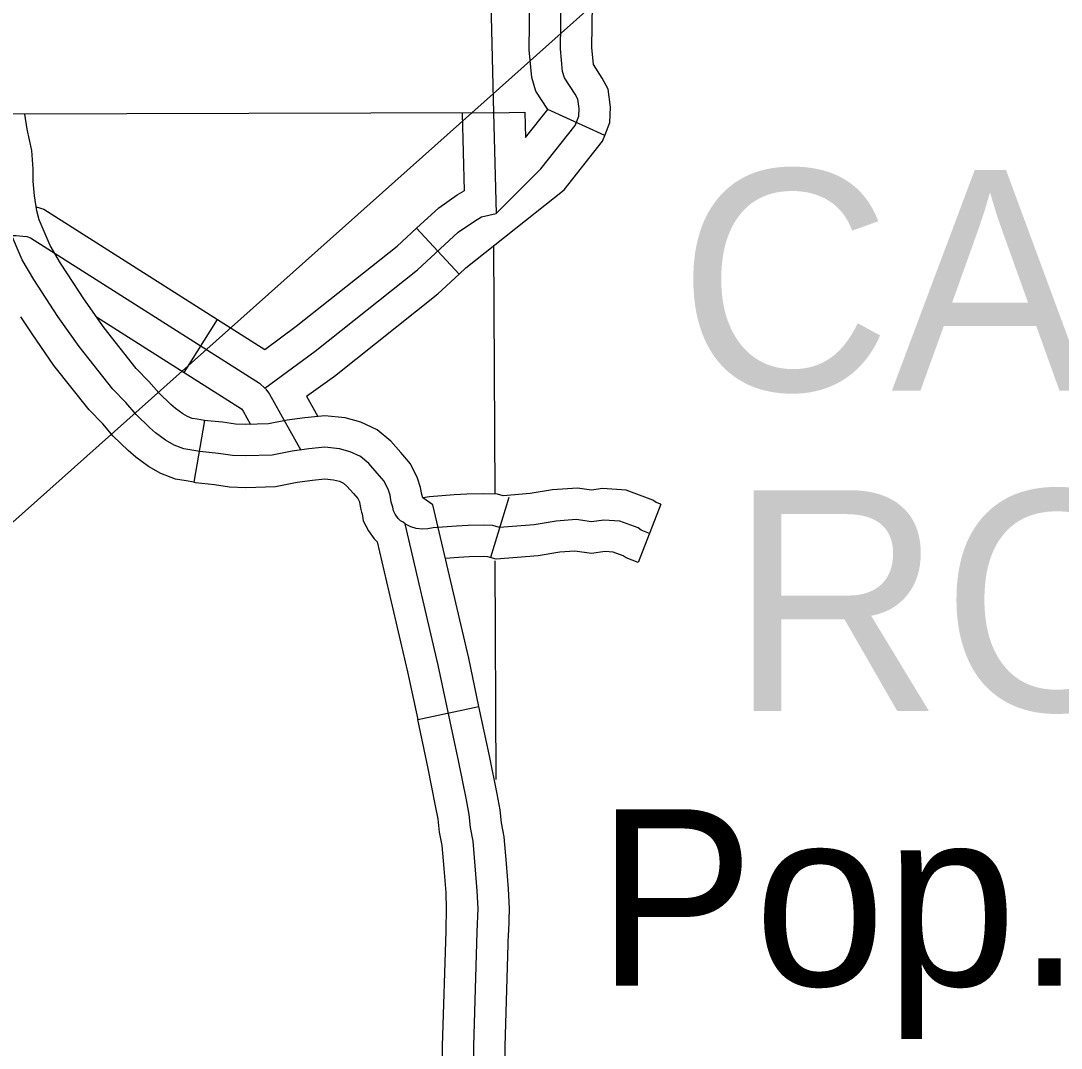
# Model space of a CAD drawing. Extents: x 1377389 to 1380723, y 1168351 to 1170484.
# Drawn here: x 1378766.14 to 1378815.95, y 1168839.18 to 1168888.35 of the extents above; entities that cross this region are included whole.
import ezdxf

# ---------------------------------------------------------------- set-up
doc = ezdxf.new("R2010")
doc.units = 0
doc.layers.add('B_Contour_Elevations', color=7, linetype='Continuous')
doc.layers.add('B_Fill', color=7, linetype='Continuous')

msp = doc.modelspace()

# ---------------------------------------------------------------- linework, layer by layer
at = {"layer": 'B_Contour_Elevations'}
msp.add_line((1378478.497, 1168608.298), (1379068.402, 1169134.14), dxfattribs=at)
at = {"layer": 'B_Fill'}
for p, q in [((1378788.776, 1168883.944), (1378790.276, 1168883.98)), ((1378794.099, 1168882.855), (1378791.374, 1168884.106)), ((1378787.122, 1168876.22), (1378785.091, 1168878.428)), ((1378773.957, 1168871.52), (1378775.564, 1168874.053)), ((1378774.94, 1168869.218), (1378774.43, 1168866.262)), ((1378789.501, 1168865.533), (1378788.63, 1168862.663)), ((1378796.786, 1168865.213), (1378795.698, 1168862.418)), ((1378785.144, 1168854.908), (1378788.078, 1168855.532))]:
    msp.add_line(p, q, dxfattribs=at)
for points in [[(1378788.106, 1168911.625), (1378788.776, 1168883.944)], [(1378791.374, 1168884.106), (1378790.805, 1168884.985), (1378790.604, 1168885.627), (1378790.475, 1168886.949), (1378790.528, 1168890.78), (1378790.89, 1168891.753), (1378790.931, 1168891.912), (1378790.893, 1168892.064), (1378790.924, 1168892.988), (1378790.938, 1168893.228), (1378790.934, 1168893.581), (1378790.979, 1168893.865)], [(1378794.099, 1168882.855), (1378794.337, 1168883.475), (1378794.375, 1168884.206), (1378794.258, 1168885.069), (1378793.971, 1168885.598), (1378793.558, 1168886.247), (1378793.477, 1168887.074), (1378793.521, 1168890.22), (1378793.756, 1168890.854), (1378794.026, 1168891.901), (1378793.905, 1168892.383), (1378793.921, 1168892.853), (1378793.939, 1168893.158), (1378793.936, 1168893.363), (1378793.943, 1168893.402)], [(1378788.776, 1168883.944), (1378788.893, 1168879.119), (1378791.035, 1168881.263), (1378792.677, 1168883.336), (1378792.851, 1168883.79), (1378792.87, 1168884.144), (1378792.808, 1168884.595), (1378792.677, 1168884.836), (1378792.177, 1168885.622), (1378792.082, 1168885.927), (1378791.976, 1168887.012), (1378792.025, 1168890.5)], [(1378790.276, 1168883.98), (1378790.305, 1168882.758), (1378791.374, 1168884.106)], [(1378788.746, 1168883.944), (1378736.15, 1168883.805), (1378736.771, 1168831.258), (1378736.988, 1168798.125)], [(1378768.654, 1168875.823), (1378768.045, 1168876.755), (1378767.543, 1168877.592), (1378767.024, 1168878.822), (1378766.905, 1168879.256), (1378766.798, 1168879.97), (1378766.735, 1168880.667), (1378766.738, 1168881.243), (1378766.667, 1168882.137), (1378766.45, 1168883.16), (1378766.337, 1168883.885)], [(1378787.277, 1168883.908), (1378787.366, 1168880.217)], [(1378787.455, 1168876.527), (1378792.157, 1168880.264), (1378793.996, 1168882.584), (1378794.099, 1168882.855)], [(1378785.091, 1168878.428), (1378786.15, 1168879.402), (1378787.035, 1168880.013), (1378787.366, 1168880.217)], [(1378766.876, 1168879.45), (1378767.242, 1168879.334), (1378775.564, 1168874.053)], [(1378777.831, 1168870.774), (1378780.242, 1168872.539), (1378785.132, 1168876.428), (1378787.088, 1168878.227), (1378787.855, 1168878.756), (1378788.198, 1168878.968), (1378788.893, 1168879.119)], [(1378784.54, 1168864.282), (1378784.445, 1168864.35), (1378784.328, 1168864.418), (1378784.201, 1168864.537), (1378784.069, 1168864.732), (1378783.979, 1168864.894), (1378783.957, 1168865.079), (1378783.878, 1168865.319), (1378783.823, 1168865.652), (1378783.744, 1168865.889), (1378783.539, 1168866.316), (1378783.198, 1168866.705), (1378782.81, 1168867.157), (1378782.399, 1168867.497), (1378781.908, 1168867.727), (1378781.394, 1168867.862), (1378780.701, 1168867.941), (1378779.925, 1168867.856), (1378779.133, 1168867.751), (1378778.173, 1168867.564), (1378776.922, 1168867.522), (1378776.275, 1168867.543), (1378775.608, 1168867.647), (1378774.71, 1168867.735), (1378774.323, 1168867.802), (1378773.948, 1168867.869), (1378773.48, 1168868.043), (1378773.077, 1168868.272), (1378772.597, 1168868.627), (1378772.305, 1168868.891), (1378771.661, 1168869.503), (1378771.172, 1168870.076), (1378770.544, 1168870.72), (1378768.935, 1168872.754), (1378767.922, 1168874.202), (1378766.773, 1168875.959), (1378766.202, 1168876.912), (1378765.604, 1168878.329)], [(1378765.716, 1168878.074), (1378765.914, 1168878.076), (1378766.234, 1168878.042), (1378766.428, 1168878.018), (1378766.604, 1168877.963), (1378777.567, 1168871.006), (1378777.844, 1168870.756), (1378777.865, 1168870.728)], [(1378777.818, 1168872.624), (1378779.332, 1168873.732), (1378784.157, 1168877.569), (1378785.091, 1168878.428)], [(1378788.775, 1168877.576), (1378788.829, 1168865.72)], [(1378787.122, 1168876.22), (1378787.455, 1168876.527)], [(1378779.826, 1168870.376), (1378781.153, 1168871.347), (1378786.108, 1168875.288), (1378787.122, 1168876.22)], [(1378774.94, 1168869.218), (1378774.582, 1168869.28), (1378774.345, 1168869.322), (1378774.116, 1168869.407), (1378773.896, 1168869.532), (1378773.548, 1168869.789), (1378773.324, 1168869.992), (1378772.751, 1168870.536), (1378772.28, 1168871.088), (1378771.672, 1168871.712), (1378770.139, 1168873.65), (1378769.165, 1168875.042), (1378768.654, 1168875.823)], [(1378774.43, 1168866.262), (1378774.063, 1168866.325), (1378773.552, 1168866.416), (1378772.844, 1168866.679), (1378772.258, 1168867.012), (1378771.646, 1168867.465), (1378771.285, 1168867.791), (1378770.57, 1168868.469), (1378770.063, 1168869.065), (1378769.416, 1168869.728), (1378767.731, 1168871.858), (1378766.679, 1168873.361), (1378766.143, 1168874.181)], [(1378769.77, 1168874.177), (1378773.957, 1168871.52)], [(1378775.564, 1168874.053), (1378777.818, 1168872.624)], [(1378773.957, 1168871.52), (1378776.701, 1168869.779)], [(1378777.866, 1168870.726), (1378778.05, 1168870.479), (1378779.544, 1168867.806)], [(1378779.826, 1168870.376), (1378780.364, 1168869.413)], [(1378776.701, 1168869.779), (1378776.788, 1168869.662), (1378777.141, 1168869.03)], [(1378785.34, 1168865.677), (1378785.283, 1168866.014), (1378785.137, 1168866.454), (1378784.802, 1168867.151), (1378784.331, 1168867.688), (1378783.865, 1168868.231), (1378783.208, 1168868.775), (1378782.42, 1168869.143), (1378781.67, 1168869.34), (1378780.705, 1168869.45), (1378779.745, 1168869.345), (1378778.89, 1168869.232), (1378778.003, 1168869.059), (1378776.921, 1168869.023), (1378776.416, 1168869.039), (1378775.797, 1168869.136), (1378774.912, 1168869.223), (1378774.94, 1168869.218)], [(1378774.43, 1168866.262), (1378774.509, 1168866.248), (1378775.418, 1168866.158), (1378776.135, 1168866.046), (1378776.923, 1168866.021), (1378778.343, 1168866.068), (1378779.375, 1168866.27), (1378780.105, 1168866.367), (1378780.697, 1168866.431), (1378781.117, 1168866.383), (1378781.396, 1168866.31), (1378781.589, 1168866.22), (1378781.755, 1168866.083), (1378782.065, 1168865.722), (1378782.275, 1168865.482), (1378782.351, 1168865.325), (1378782.363, 1168865.289), (1378782.417, 1168864.961), (1378782.459, 1168864.833)], [(1378788.078, 1168855.532), (1378787.587, 1168857.841), (1378785.871, 1168865.179), (1378785.391, 1168865.518), (1378785.34, 1168865.677)], [(1378789.228, 1168865.616), (1378788.969, 1168865.695), (1378788.277, 1168865.706), (1378787.499, 1168865.697), (1378786.89, 1168865.657), (1378785.708, 1168865.571), (1378785.392, 1168865.517)], [(1378796.786, 1168865.213), (1378796.567, 1168865.299), (1378796.406, 1168865.414), (1378795.131, 1168865.892), (1378793.983, 1168865.958), (1378793.461, 1168865.881), (1378792.798, 1168865.981), (1378791.596, 1168865.899), (1378790.535, 1168865.722), (1378789.228, 1168865.616)], [(1378782.459, 1168864.833), (1378782.485, 1168864.753), (1378782.525, 1168864.424), (1378782.789, 1168863.946), (1378783.054, 1168863.557), (1378783.202, 1168863.418), (1378784.659, 1168857.188), (1378785.144, 1168854.908)], [(1378790.201, 1168822.689), (1378789.783, 1168823.076), (1378789.346, 1168823.578), (1378789.017, 1168824.072), (1378788.623, 1168824.664), (1378788.36, 1168825.257), (1378788.261, 1168825.915), (1378788.195, 1168826.639), (1378788.097, 1168829.273), (1378787.866, 1168834.408), (1378787.833, 1168839.279), (1378787.998, 1168844.743), (1378788.031, 1168845.862), (1378787.998, 1168846.718), (1378787.899, 1168847.903), (1378787.801, 1168849.088), (1378787.669, 1168849.746), (1378787.603, 1168850.372), (1378787.472, 1168851.063), (1378787.11, 1168852.873), (1378786.123, 1168857.515), (1378784.54, 1168864.282)], [(1378789.066, 1168864.098), (1378788.735, 1168864.198), (1378788.274, 1168864.206), (1378787.557, 1168864.198), (1378786.994, 1168864.16), (1378785.888, 1168864.08), (1378785.63, 1168864.036), (1378785.368, 1168864.02), (1378785.066, 1168864.044), (1378784.82, 1168864.132), (1378784.63, 1168864.219), (1378784.564, 1168864.265)], [(1378796.242, 1168863.816), (1378795.847, 1168863.969), (1378795.694, 1168864.079), (1378794.817, 1168864.408), (1378794.05, 1168864.452), (1378793.459, 1168864.364), (1378792.736, 1168864.474), (1378791.771, 1168864.408), (1378790.719, 1168864.232), (1378789.066, 1168864.098)], [(1378788.903, 1168862.58), (1378788.5, 1168862.702), (1378788.27, 1168862.706), (1378787.615, 1168862.698), (1378787.098, 1168862.664), (1378786.47, 1168862.618)], [(1378795.698, 1168862.418), (1378795.128, 1168862.64), (1378794.982, 1168862.744), (1378794.504, 1168862.923), (1378794.118, 1168862.945), (1378793.456, 1168862.847), (1378792.673, 1168862.966), (1378791.946, 1168862.916), (1378790.904, 1168862.742), (1378788.903, 1168862.58)], [(1378788.843, 1168862.507), (1378788.89, 1168852.037)], [(1378789.499, 1168844.742), (1378789.532, 1168845.869), (1378789.496, 1168846.809), (1378789.394, 1168848.028), (1378789.288, 1168849.298), (1378789.154, 1168849.972), (1378789.089, 1168850.591), (1378788.944, 1168851.35), (1378788.579, 1168853.176), (1378788.078, 1168855.532)], [(1378786.5, 1168844.83), (1378786.53, 1168845.856), (1378786.5, 1168846.627), (1378786.404, 1168847.779), (1378786.313, 1168848.878), (1378786.185, 1168849.521), (1378786.118, 1168850.153), (1378785.999, 1168850.776), (1378785.641, 1168852.571), (1378785.144, 1168854.908)], [(1378786.376, 1168834.162), (1378786.367, 1168834.369), (1378786.333, 1168839.297), (1378786.499, 1168844.788), (1378786.5, 1168844.83)], [(1378789.373, 1168834.296), (1378789.366, 1168834.446), (1378789.334, 1168839.262), (1378789.497, 1168844.699), (1378789.499, 1168844.742)]]:
    msp.add_lwpolyline(points, dxfattribs=at)

# ---------------------------------------------------------------- texts
for s, height, p in [('CALICO', 10.56, (1378797.621, 1168870.652)), ('ROCK', 10.56, (1378800.069, 1168855.325)), ('Pop. 1,545', 8.448, (1378793.715, 1168842.169))]:
    msp.add_text(s, height=height, dxfattribs=at).set_placement(p)

doc.saveas('drawing.dxf')
